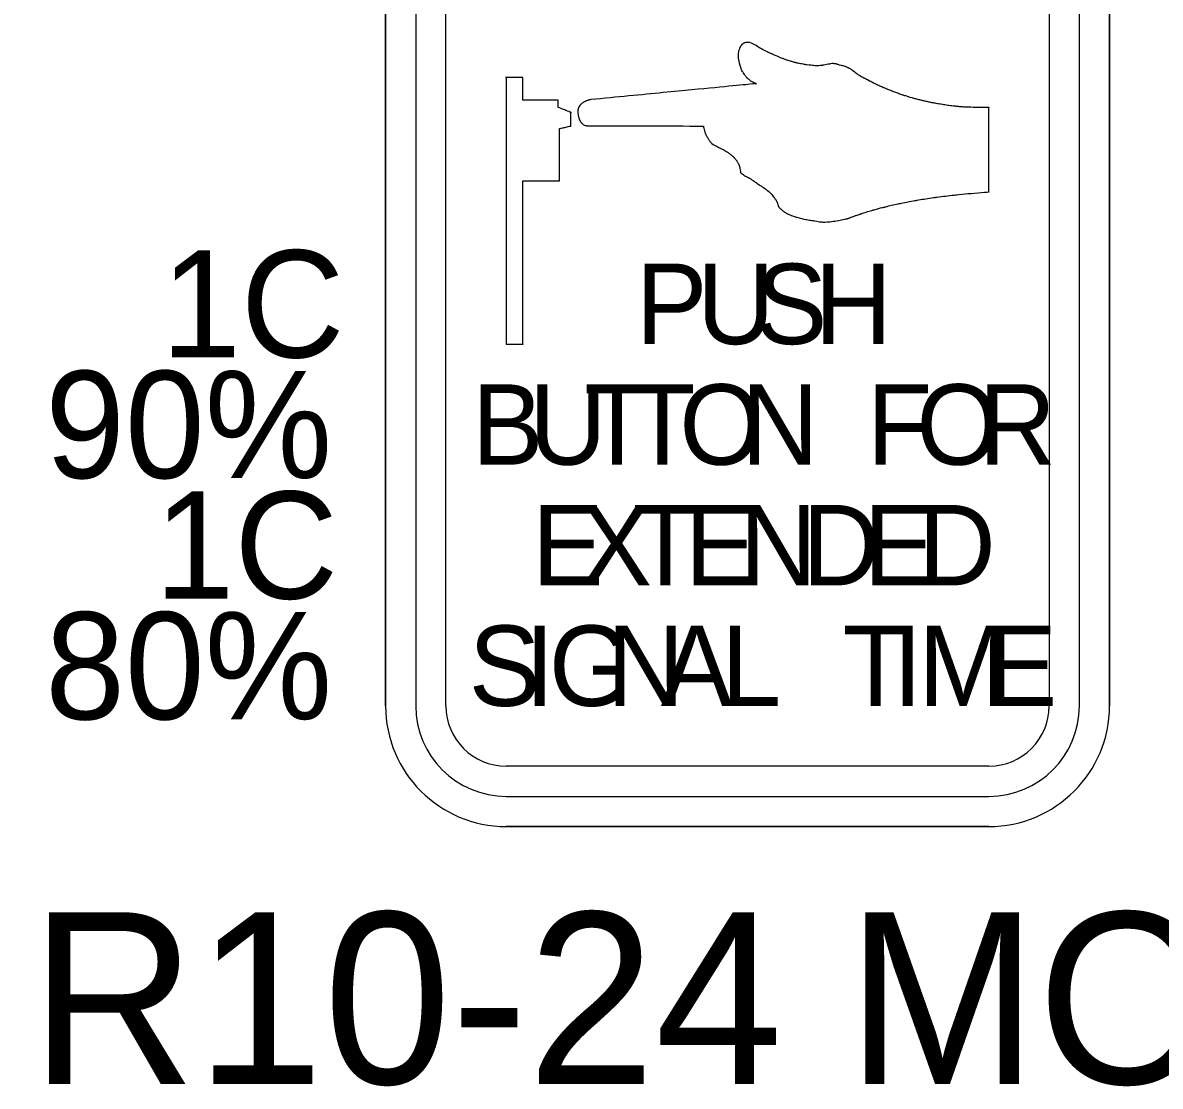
# Model space of a CAD drawing. Extents: x 99982 to 100176, y 99905 to 100011.
# Drawn here: x 100069.2714 to 100069.7487, y 100005.0774 to 100005.5238 of the extents above; entities that cross this region are included whole.
import ezdxf

# ---------------------------------------------------------------- set-up
doc = ezdxf.new("R2010")
doc.units = 0
doc.layers.add('TR_SN_ConstructionSigns', color=7, linetype='Continuous')

msp = doc.modelspace()

# ---------------------------------------------------------------- linework, layer by layer
at = {"layer": 'TR_SN_ConstructionSigns'}
for p, q in [((100069.42363, 100005.23704), (100069.42363, 100005.64204)), ((100069.42363, 100005.64204), (100069.42363, 100005.23704)), ((100069.42363, 100005.64204), (100069.42363, 100005.23704)), ((100069.43628, 100005.64204), (100069.43628, 100005.23704)), ((100069.44894, 100005.23704), (100069.44894, 100005.64204)), ((100069.70207, 100005.64204), (100069.70207, 100005.23704)), ((100069.71472, 100005.23704), (100069.71472, 100005.64204)), ((100069.72738, 100005.64204), (100069.72738, 100005.23704)), ((100069.72738, 100005.23704), (100069.72738, 100005.64204)), ((100069.72738, 100005.23704), (100069.72738, 100005.64204)), ((100069.67675, 100005.21173), (100069.47425, 100005.21173)), ((100069.47425, 100005.19907), (100069.67675, 100005.19907)), ((100069.67675, 100005.18641), (100069.47425, 100005.18641)), ((100069.47425, 100005.18641), (100069.67675, 100005.18641)), ((100069.47425, 100005.18641), (100069.67675, 100005.18641))]:
    msp.add_line(p, q, dxfattribs=at)
for centre, radius, start, end in [((100069.47425, 100005.23704), 0.05063, 180, 270), ((100069.47425, 100005.23704), 0.05063, 180, 270), ((100069.47425, 100005.23704), 0.05063, 180, 270), ((100069.47425, 100005.23704), 0.03797, 180, 270), ((100069.47425, 100005.23704), 0.02531, 180, 270), ((100069.67675, 100005.23704), 0.05063, 270, 0), ((100069.67675, 100005.23704), 0.05063, 270, 0), ((100069.67675, 100005.23704), 0.03797, 270, 0), ((100069.67675, 100005.23704), 0.02531, 270, 0), ((100069.67675, 100005.23704), 0.05063, 270, 0)]:
    msp.add_arc(centre, radius, start, end, dxfattribs=at)
for points, degree in [([(100069.57223, 100005.5133), (100069.57223, 100005.5133), (100069.57216, 100005.5131), (100069.57208, 100005.51288), (100069.57196, 100005.51252), (100069.57196, 100005.51252)], 3), ([(100069.5724, 100005.51369), (100069.5724, 100005.51369), (100069.57232, 100005.51353), (100069.57231, 100005.51349), (100069.57223, 100005.5133), (100069.57223, 100005.5133)], 3), ([(100069.5728, 100005.51427), (100069.5728, 100005.51427), (100069.57265, 100005.51408), (100069.57249, 100005.51386), (100069.5724, 100005.51369), (100069.5724, 100005.51369)], 3), ([(100069.57333, 100005.51481), (100069.57333, 100005.51481), (100069.57315, 100005.51466), (100069.57295, 100005.51446), (100069.5728, 100005.51427), (100069.5728, 100005.51427)], 3), ([(100069.57387, 100005.51516), (100069.57387, 100005.51516), (100069.5737, 100005.51507), (100069.57351, 100005.51496), (100069.57333, 100005.51481), (100069.57333, 100005.51481)], 3), ([(100069.57434, 100005.51535), (100069.57434, 100005.51535), (100069.5741, 100005.51527), (100069.57404, 100005.51524), (100069.57387, 100005.51516), (100069.57387, 100005.51516)], 3), ([(100069.57635, 100005.51548), (100069.57635, 100005.51548), (100069.57536, 100005.51564), (100069.57458, 100005.51543), (100069.57434, 100005.51535), (100069.57434, 100005.51535)], 3), ([(100069.58098, 100005.51302), (100069.58098, 100005.51302), (100069.57973, 100005.5138), (100069.57734, 100005.51531), (100069.57635, 100005.51548), (100069.57635, 100005.51548)], 3), ([(100069.58421, 100005.51137), (100069.58421, 100005.51137), (100069.58305, 100005.51191), (100069.58224, 100005.51224), (100069.58098, 100005.51302), (100069.58098, 100005.51302)], 3), ([(100069.57161, 100005.51109), (100069.57161, 100005.51109), (100069.57152, 100005.51049), (100069.57152, 100005.50963), (100069.5716, 100005.50894), (100069.5716, 100005.50894)], 3), ([(100069.5716, 100005.50894), (100069.5716, 100005.50894), (100069.57168, 100005.50825), (100069.57188, 100005.50737), (100069.57198, 100005.50697), (100069.57198, 100005.50697)], 3), ([(100069.57196, 100005.51252), (100069.57196, 100005.51252), (100069.57184, 100005.51216), (100069.57169, 100005.51168), (100069.57161, 100005.51109), (100069.57161, 100005.51109)], 3), ([(100069.58787, 100005.50971), (100069.58787, 100005.50971), (100069.58679, 100005.51017), (100069.58537, 100005.51084), (100069.58421, 100005.51137), (100069.58421, 100005.51137)], 3), ([(100069.59068, 100005.50859), (100069.59068, 100005.50859), (100069.5897, 100005.50895), (100069.58895, 100005.50925), (100069.58787, 100005.50971), (100069.58787, 100005.50971)], 3), ([(100069.59377, 100005.50756), (100069.59377, 100005.50756), (100069.59292, 100005.50782), (100069.59166, 100005.50823), (100069.59068, 100005.50859), (100069.59068, 100005.50859)], 3), ([(100069.57198, 100005.50697), (100069.57198, 100005.50697), (100069.57208, 100005.50657), (100069.57211, 100005.50648), (100069.57221, 100005.50617), (100069.57221, 100005.50617)], 3), ([(100069.57221, 100005.50617), (100069.57221, 100005.50617), (100069.5723, 100005.50586), (100069.57246, 100005.50546), (100069.57257, 100005.50511), (100069.57257, 100005.50511)], 3), ([(100069.57257, 100005.50511), (100069.57257, 100005.50511), (100069.57268, 100005.50476), (100069.57269, 100005.50458), (100069.57289, 100005.50408), (100069.57289, 100005.50408)], 3), ([(100069.57289, 100005.50408), (100069.57289, 100005.50408), (100069.57309, 100005.50357), (100069.57384, 100005.50252), (100069.57424, 100005.50195), (100069.57424, 100005.50195)], 3), ([(100069.59576, 100005.50701), (100069.59576, 100005.50701), (100069.59506, 100005.50719), (100069.59462, 100005.50731), (100069.59377, 100005.50756), (100069.59377, 100005.50756)], 3), ([(100069.59799, 100005.50653), (100069.59799, 100005.50653), (100069.597, 100005.50672), (100069.59647, 100005.50684), (100069.59576, 100005.50701), (100069.59576, 100005.50701)], 3), ([(100069.60176, 100005.50597), (100069.60176, 100005.50597), (100069.60025, 100005.50614), (100069.59899, 100005.50635), (100069.59799, 100005.50653), (100069.59799, 100005.50653)], 3), ([(100069.60704, 100005.50592), (100069.60704, 100005.50592), (100069.60536, 100005.50565), (100069.60326, 100005.50579), (100069.60176, 100005.50597), (100069.60176, 100005.50597)], 3), ([(100069.61195, 100005.50661), (100069.61195, 100005.50661), (100069.61098, 100005.50674), (100069.60873, 100005.5062), (100069.60704, 100005.50592), (100069.60704, 100005.50592)], 3), ([(100069.61384, 100005.50612), (100069.61384, 100005.50612), (100069.61295, 100005.50638), (100069.61292, 100005.50648), (100069.61195, 100005.50661), (100069.61195, 100005.50661)], 3), ([(100069.61732, 100005.50507), (100069.61732, 100005.50507), (100069.61594, 100005.50568), (100069.61474, 100005.50586), (100069.61384, 100005.50612), (100069.61384, 100005.50612)], 3), ([(100069.62181, 100005.50207), (100069.62181, 100005.50207), (100069.62044, 100005.50301), (100069.6187, 100005.50447), (100069.61732, 100005.50507), (100069.61732, 100005.50507)], 3), ([(100069.47425, 100005.50079), (100069.47425, 100005.50079), (100069.47425, 100005.50079), (100069.47425, 100005.38891)], 2), ([(100069.48122, 100005.50079), (100069.48122, 100005.50079), (100069.48122, 100005.50079), (100069.47425, 100005.50079)], 2), ([(100069.48122, 100005.49134), (100069.48122, 100005.49134), (100069.48122, 100005.49134), (100069.48122, 100005.50079)], 2), ([(100069.57424, 100005.50195), (100069.57424, 100005.50195), (100069.57465, 100005.50138), (100069.5749, 100005.50098), (100069.57526, 100005.50064), (100069.57526, 100005.50064)], 3), ([(100069.57526, 100005.50064), (100069.57526, 100005.50064), (100069.57562, 100005.5003), (100069.57596, 100005.5001), (100069.5763, 100005.49983), (100069.5763, 100005.49983)], 3), ([(100069.5763, 100005.49983), (100069.5763, 100005.49983), (100069.57664, 100005.49955), (100069.57687, 100005.49927), (100069.57738, 100005.49909), (100069.57738, 100005.49909)], 3), ([(100069.57738, 100005.49909), (100069.57738, 100005.49909), (100069.57789, 100005.49891), (100069.57913, 100005.49835), (100069.57913, 100005.4983), (100069.57913, 100005.4983)], 3), ([(100069.62576, 100005.49983), (100069.62576, 100005.49983), (100069.62461, 100005.50043), (100069.62318, 100005.50114), (100069.62181, 100005.50207), (100069.62181, 100005.50207)], 3), ([(100069.62865, 100005.49833), (100069.62865, 100005.49833), (100069.6275, 100005.4989), (100069.62692, 100005.49923), (100069.62576, 100005.49983), (100069.62576, 100005.49983)], 3), ([(100069.57905, 100005.49821), (100069.57905, 100005.49821), (100069.57905, 100005.49821), (100069.50981, 100005.49152)], 2), ([(100069.57913, 100005.49821), (100069.57913, 100005.49821), (100069.57913, 100005.49818), (100069.57905, 100005.49821), (100069.57905, 100005.49821)], 3), ([(100069.57913, 100005.4983), (100069.57913, 100005.4983), (100069.57913, 100005.49826), (100069.57913, 100005.49824), (100069.57913, 100005.49821), (100069.57913, 100005.49821)], 3), ([(100069.63274, 100005.49647), (100069.63274, 100005.49647), (100069.63137, 100005.49705), (100069.62981, 100005.49775), (100069.62865, 100005.49833), (100069.62865, 100005.49833)], 3), ([(100069.63683, 100005.49481), (100069.63683, 100005.49481), (100069.63544, 100005.49533), (100069.6341, 100005.49588), (100069.63274, 100005.49647), (100069.63274, 100005.49647)], 3), ([(100069.64108, 100005.49331), (100069.64108, 100005.49331), (100069.63973, 100005.49375), (100069.63822, 100005.49428), (100069.63683, 100005.49481), (100069.63683, 100005.49481)], 3), ([(100069.49601, 100005.49134), (100069.49601, 100005.49134), (100069.49601, 100005.49134), (100069.48122, 100005.49134)], 2), ([(100069.49601, 100005.4882), (100069.49601, 100005.4882), (100069.49601, 100005.4882), (100069.49601, 100005.49134)], 2), ([(100069.5057, 100005.48968), (100069.5057, 100005.48968), (100069.50544, 100005.48943), (100069.50522, 100005.48914), (100069.50507, 100005.48893), (100069.50507, 100005.48893)], 3), ([(100069.50667, 100005.49041), (100069.50667, 100005.49041), (100069.50633, 100005.49021), (100069.50596, 100005.48994), (100069.5057, 100005.48968), (100069.5057, 100005.48968)], 3), ([(100069.50769, 100005.49091), (100069.50769, 100005.49091), (100069.50735, 100005.49078), (100069.507, 100005.49061), (100069.50667, 100005.49041), (100069.50667, 100005.49041)], 3), ([(100069.50865, 100005.49125), (100069.50865, 100005.49125), (100069.50833, 100005.49115), (100069.50802, 100005.49105), (100069.50769, 100005.49091), (100069.50769, 100005.49091)], 3), ([(100069.50981, 100005.49152), (100069.50981, 100005.49152), (100069.50981, 100005.49152), (100069.50897, 100005.49136), (100069.50865, 100005.49125)], 3), ([(100069.64492, 100005.49214), (100069.64492, 100005.49214), (100069.6436, 100005.49251), (100069.64243, 100005.49287), (100069.64108, 100005.49331), (100069.64108, 100005.49331)], 3), ([(100069.64902, 100005.49107), (100069.64902, 100005.49107), (100069.64763, 100005.49141), (100069.64625, 100005.49176), (100069.64492, 100005.49214), (100069.64492, 100005.49214)], 3), ([(100069.65329, 100005.49014), (100069.65329, 100005.49014), (100069.65182, 100005.49043), (100069.65042, 100005.49074), (100069.64902, 100005.49107), (100069.64902, 100005.49107)], 3), ([(100069.65787, 100005.48935), (100069.65787, 100005.48935), (100069.65659, 100005.48955), (100069.65477, 100005.48985), (100069.65329, 100005.49014), (100069.65329, 100005.49014)], 3), ([(100069.66091, 100005.48893), (100069.66091, 100005.48893), (100069.65981, 100005.48907), (100069.65914, 100005.48916), (100069.65787, 100005.48935), (100069.65787, 100005.48935)], 3), ([(100069.49604, 100005.48826), (100069.49604, 100005.48826), (100069.49604, 100005.48826), (100069.49601, 100005.4882)], 2), ([(100069.49604, 100005.48826), (100069.49604, 100005.48826), (100069.49604, 100005.48826), (100069.49601, 100005.4882)], 2), ([(100069.50132, 100005.48619), (100069.50132, 100005.48619), (100069.50132, 100005.48619), (100069.49604, 100005.48826)], 2), ([(100069.50139, 100005.48044), (100069.50139, 100005.48044), (100069.50139, 100005.48044), (100069.50132, 100005.48619)], 2), ([(100069.50444, 100005.48763), (100069.50444, 100005.48763), (100069.50433, 100005.48718), (100069.5043, 100005.48579), (100069.50443, 100005.48505), (100069.50443, 100005.48505)], 3), ([(100069.50443, 100005.48505), (100069.50443, 100005.48505), (100069.50455, 100005.48431), (100069.50481, 100005.4835), (100069.50494, 100005.4832), (100069.50494, 100005.4832)], 3), ([(100069.50478, 100005.48848), (100069.50478, 100005.48848), (100069.50466, 100005.48827), (100069.50456, 100005.48807), (100069.50444, 100005.48763), (100069.50444, 100005.48763)], 3), ([(100069.50507, 100005.48893), (100069.50507, 100005.48893), (100069.50492, 100005.48872), (100069.5049, 100005.48869), (100069.50478, 100005.48848), (100069.50478, 100005.48848)], 3), ([(100069.66444, 100005.48856), (100069.66444, 100005.48856), (100069.66342, 100005.48865), (100069.662, 100005.48879), (100069.66091, 100005.48893), (100069.66091, 100005.48893)], 3), ([(100069.66702, 100005.48837), (100069.66702, 100005.48837), (100069.66616, 100005.48843), (100069.66546, 100005.48848), (100069.66444, 100005.48856), (100069.66444, 100005.48856)], 3), ([(100069.67661, 100005.48816), (100069.67661, 100005.48816), (100069.67661, 100005.48816), (100069.66788, 100005.48831), (100069.66702, 100005.48837)], 3), ([(100069.67675, 100005.48834), (100069.67675, 100005.48834), (100069.67675, 100005.48834), (100069.67661, 100005.48816)], 2), ([(100069.67675, 100005.45279), (100069.67675, 100005.45279), (100069.67675, 100005.45279), (100069.67675, 100005.48834)], 2), ([(100069.49658, 100005.47936), (100069.49658, 100005.47936), (100069.49658, 100005.47936), (100069.50139, 100005.48044)], 2), ([(100069.50494, 100005.4832), (100069.50494, 100005.4832), (100069.50507, 100005.48291), (100069.50511, 100005.48283), (100069.50522, 100005.48263), (100069.50522, 100005.48263)], 3), ([(100069.50522, 100005.48263), (100069.50522, 100005.48263), (100069.50532, 100005.48243), (100069.50546, 100005.48217), (100069.50559, 100005.482), (100069.50559, 100005.482)], 3), ([(100069.50559, 100005.482), (100069.50559, 100005.482), (100069.50572, 100005.48183), (100069.50577, 100005.48178), (100069.50597, 100005.48159), (100069.50597, 100005.48159)], 3), ([(100069.50597, 100005.48159), (100069.50597, 100005.48159), (100069.50618, 100005.48141), (100069.50654, 100005.48113), (100069.50684, 100005.48092), (100069.50684, 100005.48092)], 3), ([(100069.50684, 100005.48092), (100069.50684, 100005.48092), (100069.50714, 100005.48071), (100069.5082, 100005.48051), (100069.5082, 100005.48051)], 3), ([(100069.5082, 100005.48051), (100069.5082, 100005.48051), (100069.5082, 100005.48051), (100069.55695, 100005.48044)], 2), ([(100069.55695, 100005.48044), (100069.55695, 100005.48044), (100069.55695, 100005.48044), (100069.55741, 100005.47844), (100069.55753, 100005.4781)], 3), ([(100069.49659, 100005.45744), (100069.49659, 100005.45744), (100069.49659, 100005.45744), (100069.49658, 100005.47936)], 2), ([(100069.55753, 100005.4781), (100069.55753, 100005.4781), (100069.55765, 100005.47777), (100069.55776, 100005.47744), (100069.5579, 100005.4771), (100069.5579, 100005.4771)], 3), ([(100069.5579, 100005.4771), (100069.5579, 100005.4771), (100069.55804, 100005.47675), (100069.55822, 100005.47637), (100069.5584, 100005.47603), (100069.5584, 100005.47603)], 3), ([(100069.5584, 100005.47603), (100069.5584, 100005.47603), (100069.55859, 100005.47569), (100069.55874, 100005.47545), (100069.559, 100005.47507), (100069.559, 100005.47507)], 3), ([(100069.559, 100005.47507), (100069.559, 100005.47507), (100069.55926, 100005.47469), (100069.55971, 100005.47407), (100069.55995, 100005.47375), (100069.55995, 100005.47375)], 3), ([(100069.55995, 100005.47375), (100069.55995, 100005.47375), (100069.56018, 100005.47342), (100069.56017, 100005.47341), (100069.56044, 100005.47311), (100069.56044, 100005.47311)], 3), ([(100069.56044, 100005.47311), (100069.56044, 100005.47311), (100069.5607, 100005.47281), (100069.56467, 100005.47083), (100069.56558, 100005.47037), (100069.56558, 100005.47037)], 3), ([(100069.56558, 100005.47037), (100069.56558, 100005.47037), (100069.56648, 100005.4699), (100069.56678, 100005.46966), (100069.5673, 100005.46929), (100069.5673, 100005.46929)], 3), ([(100069.5673, 100005.46929), (100069.5673, 100005.46929), (100069.56782, 100005.46892), (100069.56835, 100005.4685), (100069.56873, 100005.46821), (100069.56873, 100005.46821)], 3), ([(100069.56873, 100005.46821), (100069.56873, 100005.46821), (100069.5691, 100005.46792), (100069.5693, 100005.46776), (100069.56953, 100005.46754), (100069.56953, 100005.46754)], 3), ([(100069.56953, 100005.46754), (100069.56953, 100005.46754), (100069.56977, 100005.46731), (100069.5699, 100005.46716), (100069.57015, 100005.46685), (100069.57015, 100005.46685)], 3), ([(100069.57015, 100005.46685), (100069.57015, 100005.46685), (100069.5704, 100005.46655), (100069.57076, 100005.4661), (100069.57103, 100005.4657), (100069.57103, 100005.4657)], 3), ([(100069.57103, 100005.4657), (100069.57103, 100005.4657), (100069.57131, 100005.4653), (100069.57164, 100005.46471), (100069.57175, 100005.46444), (100069.57175, 100005.46444)], 3), ([(100069.57175, 100005.46444), (100069.57175, 100005.46444), (100069.57187, 100005.46418), (100069.57189, 100005.46411), (100069.57196, 100005.46391), (100069.57196, 100005.46391)], 3), ([(100069.57196, 100005.46391), (100069.57196, 100005.46391), (100069.57203, 100005.46371), (100069.5721, 100005.46347), (100069.57217, 100005.46325), (100069.57217, 100005.46325)], 3), ([(100069.57217, 100005.46325), (100069.57217, 100005.46325), (100069.57224, 100005.46303), (100069.57262, 100005.46097), (100069.57262, 100005.46097)], 3), ([(100069.57262, 100005.46097), (100069.57262, 100005.46097), (100069.57262, 100005.46097), (100069.57239, 100005.46123), (100069.57244, 100005.46114)], 3), ([(100069.57244, 100005.46114), (100069.57244, 100005.46114), (100069.57249, 100005.46105), (100069.57251, 100005.461), (100069.5726, 100005.46087), (100069.5726, 100005.46087)], 3), ([(100069.5726, 100005.46087), (100069.5726, 100005.46087), (100069.57268, 100005.46073), (100069.57385, 100005.45979), (100069.57507, 100005.4592), (100069.57507, 100005.4592)], 3), ([(100069.48122, 100005.45744), (100069.48122, 100005.45744), (100069.48122, 100005.45744), (100069.49659, 100005.45744)], 2), ([(100069.48122, 100005.38891), (100069.48122, 100005.38891), (100069.48122, 100005.38891), (100069.48122, 100005.45744)], 2), ([(100069.57507, 100005.4592), (100069.57507, 100005.4592), (100069.57629, 100005.4586), (100069.57832, 100005.45721), (100069.57944, 100005.45644), (100069.57944, 100005.45644)], 3), ([(100069.57944, 100005.45644), (100069.57944, 100005.45644), (100069.58055, 100005.45567), (100069.58102, 100005.45537), (100069.58191, 100005.45477), (100069.58191, 100005.45477)], 3), ([(100069.58191, 100005.45477), (100069.58191, 100005.45477), (100069.58279, 100005.45418), (100069.5839, 100005.4534), (100069.58464, 100005.45271), (100069.58464, 100005.45271)], 3), ([(100069.58464, 100005.45271), (100069.58464, 100005.45271), (100069.58538, 100005.45202), (100069.58595, 100005.45131), (100069.5864, 100005.45073), (100069.5864, 100005.45073)], 3), ([(100069.65429, 100005.4505), (100069.65429, 100005.4505), (100069.65704, 100005.45088), (100069.66012, 100005.45124), (100069.66304, 100005.45158), (100069.66304, 100005.45158)], 3), ([(100069.66304, 100005.45158), (100069.66304, 100005.45158), (100069.66596, 100005.45192), (100069.67675, 100005.45279), (100069.67675, 100005.45279)], 3), ([(100069.5864, 100005.45073), (100069.5864, 100005.45073), (100069.58686, 100005.45015), (100069.58718, 100005.4497), (100069.58744, 100005.44929), (100069.58744, 100005.44929)], 3), ([(100069.58744, 100005.44929), (100069.58744, 100005.44929), (100069.5877, 100005.44889), (100069.58779, 100005.44875), (100069.58796, 100005.44829), (100069.58796, 100005.44829)], 3), ([(100069.58796, 100005.44829), (100069.58796, 100005.44829), (100069.58814, 100005.44783), (100069.58828, 100005.44706), (100069.58857, 100005.44657), (100069.58857, 100005.44657)], 3), ([(100069.58857, 100005.44657), (100069.58857, 100005.44657), (100069.58886, 100005.44607), (100069.58932, 100005.44571), (100069.58968, 100005.44539), (100069.58968, 100005.44539)], 3), ([(100069.62814, 100005.44517), (100069.62814, 100005.44517), (100069.62983, 100005.44566), (100069.63104, 100005.44598), (100069.6329, 100005.44644), (100069.6329, 100005.44644)], 3), ([(100069.6329, 100005.44644), (100069.6329, 100005.44644), (100069.63477, 100005.4469), (100069.63708, 100005.44744), (100069.63935, 100005.44791), (100069.63935, 100005.44791)], 3), ([(100069.63935, 100005.44791), (100069.63935, 100005.44791), (100069.64162, 100005.44839), (100069.64402, 100005.44885), (100069.64651, 100005.44928), (100069.64651, 100005.44928)], 3), ([(100069.64651, 100005.44928), (100069.64651, 100005.44928), (100069.649, 100005.44972), (100069.65153, 100005.45012), (100069.65429, 100005.4505), (100069.65429, 100005.4505)], 3), ([(100069.58968, 100005.44539), (100069.58968, 100005.44539), (100069.59005, 100005.44507), (100069.59025, 100005.44486), (100069.59066, 100005.44456), (100069.59066, 100005.44456)], 3), ([(100069.59066, 100005.44456), (100069.59066, 100005.44456), (100069.59107, 100005.44425), (100069.59167, 100005.4439), (100069.59219, 100005.44363), (100069.59219, 100005.44363)], 3), ([(100069.59219, 100005.44363), (100069.59219, 100005.44363), (100069.59272, 100005.44336), (100069.59316, 100005.44316), (100069.59378, 100005.44291), (100069.59378, 100005.44291)], 3), ([(100069.59378, 100005.44291), (100069.59378, 100005.44291), (100069.59439, 100005.44267), (100069.59507, 100005.44244), (100069.59589, 100005.4422), (100069.59589, 100005.4422)], 3), ([(100069.59589, 100005.4422), (100069.59589, 100005.4422), (100069.59671, 100005.44196), (100069.59744, 100005.44176), (100069.59868, 100005.44149), (100069.59868, 100005.44149)], 3), ([(100069.59868, 100005.44149), (100069.59868, 100005.44149), (100069.59993, 100005.44122), (100069.60193, 100005.44088), (100069.60337, 100005.44065), (100069.60337, 100005.44065)], 3), ([(100069.60729, 100005.44013), (100069.60729, 100005.44013), (100069.60927, 100005.44), (100069.61658, 100005.44136), (100069.6171, 100005.44151), (100069.6171, 100005.44151)], 3), ([(100069.6171, 100005.44151), (100069.6171, 100005.44151), (100069.61761, 100005.44166), (100069.61771, 100005.44169), (100069.61812, 100005.44183), (100069.61812, 100005.44183)], 3), ([(100069.61812, 100005.44183), (100069.61812, 100005.44183), (100069.61853, 100005.44197), (100069.61883, 100005.44209), (100069.61954, 100005.44236), (100069.61954, 100005.44236)], 3), ([(100069.61954, 100005.44236), (100069.61954, 100005.44236), (100069.62025, 100005.44263), (100069.62131, 100005.44302), (100069.62274, 100005.4435), (100069.62274, 100005.4435)], 3), ([(100069.62274, 100005.4435), (100069.62274, 100005.4435), (100069.62417, 100005.44398), (100069.62644, 100005.44469), (100069.62814, 100005.44517), (100069.62814, 100005.44517)], 3), ([(100069.60337, 100005.44065), (100069.60337, 100005.44065), (100069.6048, 100005.44041), (100069.60531, 100005.44025), (100069.60729, 100005.44013), (100069.60729, 100005.44013)], 3), ([(100069.47425, 100005.38891), (100069.47425, 100005.38891), (100069.47425, 100005.38891), (100069.48122, 100005.38891)], 2)]:
    msp.add_open_spline(points, degree=degree, dxfattribs=at)

# ---------------------------------------------------------------- texts
for s, height, p in [('1C', 0.045, (100069.32943, 100005.38329)), ('P', 0.03375, (100069.52857, 100005.38891)), ('U', 0.03375, (100069.55424, 100005.38891)), ('S', 0.03375, (100069.57888, 100005.38891)), ('H', 0.03375, (100069.60353, 100005.38891)), ('1C, 90%', 0.045, (100069.17043, 100005.33266)), ('B', 0.03375, (100069.45976, 100005.33829)), ('U', 0.03375, (100069.48382, 100005.33829)), ('T', 0.03375, (100069.50697, 100005.33829)), ('T', 0.03375, (100069.52601, 100005.33829)), ('O', 0.03375, (100069.54687, 100005.33829)), ('N', 0.03375, (100069.57285, 100005.33829)), ('F', 0.03375, (100069.6255, 100005.33829)), ('O', 0.03375, (100069.64636, 100005.33829)), ('R', 0.03375, (100069.67235, 100005.33829)), ('1C', 0.045, (100069.32672, 100005.28204)), ('E', 0.03375, (100069.48505, 100005.28766)), ('X', 0.03375, (100069.5053, 100005.28766)), ('T', 0.03375, (100069.52724, 100005.28766)), ('E', 0.03375, (100069.54918, 100005.28766)), ('N', 0.03375, (100069.57213, 100005.28766)), ('D', 0.03375, (100069.59845, 100005.28766)), ('E', 0.03375, (100069.6241, 100005.28766)), ('D', 0.03375, (100069.64705, 100005.28766)), ('1C, 80%', 0.045, (100069.17043, 100005.23141)), ('S', 0.03375, (100069.45849, 100005.23704)), ('I', 0.03375, (100069.48198, 100005.23704)), ('G', 0.03375, (100069.49211, 100005.23704)), ('N', 0.03375, (100069.51641, 100005.23704)), ('A', 0.03375, (100069.53909, 100005.23704)), ('L', 0.03375, (100069.56447, 100005.23704)), ('T', 0.03375, (100069.61543, 100005.23704)), ('I', 0.03375, (100069.63642, 100005.23704)), ('M', 0.03375, (100069.64709, 100005.23704)), ('E', 0.03375, (100069.6753, 100005.23704))]:
    msp.add_text(s, height=height, dxfattribs=at).set_placement(p)
msp.add_text('R10-24 MOD', height=0.072, rotation=360, dxfattribs=at).set_placement((100069.27452, 100005.07841))

doc.saveas('drawing.dxf')
